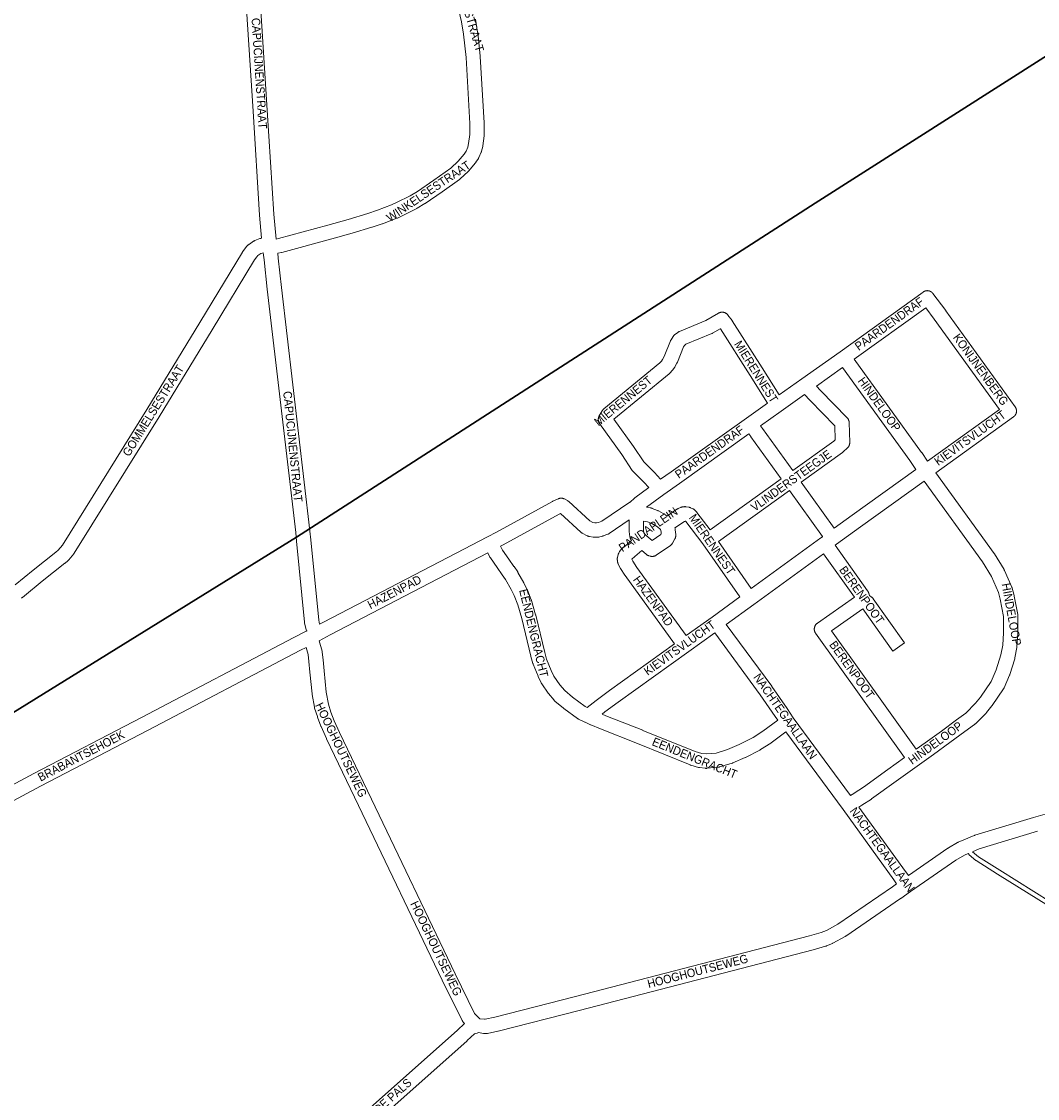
# Paper-space layout 'Layout1' of a CAD drawing. Header units: metres. Extents: x 123097 to 144122, y 392739 to 407589.
# Tile 505 of 510: x 140402 to 141325, y 402455 to 403433. Entities that reach past the tile are written whole.
import ezdxf
from ezdxf.enums import TextEntityAlignment as Align

# ---------------------------------------------------------------- set-up
doc = ezdxf.new("R2010")
doc.units = ezdxf.units.M
doc.header["$MEASUREMENT"] = 0
for name, color, linetype, lineweight in [('gs-anno-wegen algemeen tekst', 7, 'Continuous', 0), ('gs-knt-paden', 7, 'Continuous', 0), ('gs-knt-spoorlijn', 7, 'Continuous', 30), ('gs-knt-wegen algemeen', 7, 'Continuous', 0)]:
    doc.layers.add(name, color=color, linetype=linetype, lineweight=lineweight)
doc.styles.add('Style-Arial', font='arial.ttf')

psp = doc.layouts.get("Layout1")

# ---------------------------------------------------------------- linework, layer by layer
at = {"layer": 'gs-knt-paden', "color": 7, "linetype": 'Continuous', "flags": 128}
for points in [[(141335.124, 402629.586), (141288.731, 402658.52), (141288.72, 402658.527), (141269.372, 402670.777), (141269.294, 402670.829), (141269.218, 402670.884), (141269.146, 402670.943), (141263.162, 402676.027), (141263.093, 402676.089), (141263.027, 402676.153), (141262.964, 402676.22), (141262.904, 402676.291), (141262.847, 402676.364), (141262.794, 402676.439), (141262.744, 402676.517), (141262.313, 402677.228)], [(141266.094, 402678.811), (141271.641, 402674.098), (141290.864, 402661.927), (141337.279, 402632.979), (141337.333, 402632.944), (141351.673, 402623.341), (141351.716, 402623.312), (141365.555, 402613.516), (141435.696, 402569.867), (141444.269, 402565.129), (141449.146, 402562.626), (141449.215, 402562.589), (141449.283, 402562.549), (141449.349, 402562.506), (141452.886, 402560.129), (141452.962, 402560.076), (141453.035, 402560.019), (141453.106, 402559.958), (141453.174, 402559.895), (141453.239, 402559.828), (141453.3, 402559.758), (141453.358, 402559.686), (141455.057, 402557.477)]]:
    psp.add_lwpolyline(points, dxfattribs=at)
at = {"layer": 'gs-knt-spoorlijn', "color": 7, "linetype": 'Continuous', "flags": 128}
psp.add_lwpolyline([(139069.271, 402167.066), (139743.329, 402456.65), (140045.205, 402588.592), (140652.006, 402964.563), (141123.32, 403268.027), (141419.433, 403457.192)], dxfattribs=at)
at = {"layer": 'gs-knt-wegen algemeen', "color": 7, "linetype": 'Continuous', "flags": 128}
for points in [[(140620.467, 403236.341), (140618.539, 403257.076), (140618.524, 403257.274), (140612.639, 403351.686), (140602.005, 403518.943), (140599.512, 403545.317)], [(140612.767, 403543.447), (140614.977, 403520.069), (140614.993, 403519.869), (140625.633, 403352.508), (140625.633, 403352.5), (140631.512, 403258.183), (140633.619, 403235.528)], [(140633.619, 403235.528), (140635.777, 403235.945), (140680.704, 403248.185), (140699.13, 403253.33), (140716.826, 403258.684), (140725.732, 403261.694), (140738.474, 403266.484), (140743.015, 403268.604), (140755.227, 403274.819), (140761.914, 403278.813), (140776.978, 403289.001), (140792.162, 403300.044), (140798.856, 403306.123), (140804.315, 403312.613), (140806.095, 403315.403), (140807.723, 403319.059), (140808.496, 403322.234), (140809.566, 403330.45), (140809.44, 403340.456), (140806.091, 403400.575), (140803.793, 403421.632), (140801.995, 403432.983), (140798.814, 403447.203)], [(140814.823, 403435.223), (140816.678, 403423.514), (140816.72, 403423.201), (140819.053, 403401.815), (140819.069, 403401.643), (140819.081, 403401.471), (140822.448, 403341.04), (140822.457, 403340.76), (140822.59, 403330.15), (140822.587, 403329.841), (140822.569, 403329.534), (140822.536, 403329.227), (140821.36, 403320.199), (140821.326, 403319.965), (140821.282, 403319.732), (140821.23, 403319.501), (140820.234, 403315.408), (140820.159, 403315.125), (140820.07, 403314.846), (140819.969, 403314.571), (140819.856, 403314.3), (140817.792, 403309.664), (140817.69, 403309.445), (140817.579, 403309.229), (140817.46, 403309.018), (140817.334, 403308.811), (140815.061, 403305.249), (140814.903, 403305.012), (140814.734, 403304.782), (140814.555, 403304.559), (140808.537, 403297.407), (140808.345, 403297.189), (140808.144, 403296.979), (140807.933, 403296.779), (140800.654, 403290.168), (140800.477, 403290.013), (140800.294, 403289.864), (140800.106, 403289.722), (140784.546, 403278.406), (140784.364, 403278.279), (140769.056, 403267.925), (140768.903, 403267.825), (140768.747, 403267.729), (140761.714, 403263.528), (140761.523, 403263.418), (140761.329, 403263.315), (140748.822, 403256.95), (140748.623, 403256.853), (140743.754, 403254.58), (140743.524, 403254.478), (140743.291, 403254.385), (140730.211, 403249.468), (140730.005, 403249.395), (140720.896, 403246.316), (140720.696, 403246.252), (140702.833, 403240.848), (140702.699, 403240.809), (140684.186, 403235.639), (140684.146, 403235.628), (140638.964, 403223.319), (140638.728, 403223.259), (140638.49, 403223.209), (140635.075, 403222.548)], [(140396.636, 402921.441), (140412.887, 402934.637), (140412.942, 402934.681), (140433.642, 402951.124), (140435.624, 402952.772), (140439.459, 402957.434), (140516.2, 403080.708), (140564.41, 403159.679), (140603.068, 403223.657), (140603.194, 403223.856), (140603.326, 403224.05), (140605.722, 403227.436), (140605.897, 403227.673), (140606.083, 403227.901), (140606.279, 403228.12), (140606.484, 403228.33), (140608.388, 403230.192), (140608.607, 403230.396), (140608.834, 403230.59), (140609.07, 403230.773), (140609.315, 403230.945), (140613.087, 403233.474), (140613.328, 403233.628), (140613.575, 403233.772), (140613.829, 403233.904), (140614.088, 403234.025), (140614.353, 403234.134), (140618.859, 403235.887), (140619.118, 403235.981), (140619.381, 403236.064), (140619.647, 403236.137), (140620.467, 403236.341)], [(140621.897, 403223.098), (140619.741, 403222.26), (140617.063, 403220.465), (140616.009, 403219.434), (140614.09, 403216.722), (140575.546, 403152.933), (140575.53, 403152.908), (140527.298, 403073.9), (140527.269, 403073.852), (140450.286, 402950.188), (140450.129, 402949.949), (140449.963, 402949.717), (140449.786, 402949.493), (140445.287, 402944.025), (140445.087, 402943.793), (140444.876, 402943.57), (140444.654, 402943.358), (140444.424, 402943.156), (140441.912, 402941.067), (140441.798, 402940.975), (140421.068, 402924.507)], [(140635.075, 403222.548), (140635.612, 403218.042), (140635.618, 403217.99), (140638.569, 403191.427), (140664.344, 402970.265), (140664.365, 402970.059), (140665.022, 402962.267), (140672.305, 402889.063), (140673.064, 402885.515)], [(141090.571, 403093.853), (141111.113, 403108.405), (141145.86, 403133.019), (141221.205, 403187.377), (141221.42, 403187.525), (141221.555, 403187.611), (141221.691, 403187.695), (141221.83, 403187.774), (141221.97, 403187.851), (141222.112, 403187.923), (141222.255, 403187.993), (141222.401, 403188.059), (141222.548, 403188.122), (141222.697, 403188.18), (141222.847, 403188.235), (141222.998, 403188.286), (141223.15, 403188.334), (141223.304, 403188.378), (141223.459, 403188.418), (141223.614, 403188.454), (141223.771, 403188.487), (141223.928, 403188.515), (141224.086, 403188.54), (141224.244, 403188.561), (141224.403, 403188.578), (141224.562, 403188.591), (141224.722, 403188.6), (141224.881, 403188.605), (141225.041, 403188.607), (141225.201, 403188.604), (141225.36, 403188.598), (141225.52, 403188.587), (141225.679, 403188.573), (141225.837, 403188.554), (141225.996, 403188.532), (141226.153, 403188.506), (141226.31, 403188.476), (141226.466, 403188.442), (141226.622, 403188.405), (141226.776, 403188.363), (141226.929, 403188.319), (141227.081, 403188.269), (141227.232, 403188.217), (141227.381, 403188.16), (141227.53, 403188.101), (141227.676, 403188.037), (141227.821, 403187.97), (141227.964, 403187.899), (141228.106, 403187.825), (141228.245, 403187.747), (141228.383, 403187.667), (141228.519, 403187.582), (141228.652, 403187.495), (141228.783, 403187.404), (141228.913, 403187.31), (141229.039, 403187.212), (141229.164, 403187.112), (141229.285, 403187.009), (141229.405, 403186.903), (141229.521, 403186.793), (141229.635, 403186.681), (141229.746, 403186.566), (141229.855, 403186.449), (141229.96, 403186.329), (141230.062, 403186.206), (141230.161, 403186.081), (141230.221, 403186.003)], [(141230.221, 403186.003), (141230.223, 403186.001), (141230.225, 403185.998)], [(141230.221, 403186.003), (141230.223, 403186.001), (141230.225, 403185.998)], [(141230.225, 403185.998), (141241.865, 403170.464), (141241.936, 403170.367)], [(141223.638, 403173.078), (141158.738, 403126.256)], [(141290.509, 403080.7), (141231.409, 403162.706), (141223.638, 403173.078)], [(140972.203, 403009.669), (140967.743, 403014.462), (140957.889, 403024.171), (140957.7, 403024.365), (140957.519, 403024.567), (140957.347, 403024.776), (140957.183, 403024.992), (140957.029, 403025.215), (140947.493, 403039.625), (140927.435, 403067.758), (140927.261, 403068.016), (140927.098, 403068.282), (140926.949, 403068.555), (140926.813, 403068.835), (140926.691, 403069.121), (140926.582, 403069.413), (140926.488, 403069.71), (140926.407, 403070.011), (140926.342, 403070.315), (140926.291, 403070.622), (140926.254, 403070.931), (140926.233, 403071.242), (140926.226, 403071.553), (140926.234, 403071.865), (140926.257, 403072.175), (140926.295, 403072.484), (140926.348, 403072.791), (140926.415, 403073.095), (140926.497, 403073.396), (140926.593, 403073.692), (140926.703, 403073.983), (140926.827, 403074.269), (140926.964, 403074.548), (140927.115, 403074.821), (140929.789, 403079.398), (140929.939, 403079.643), (140930.101, 403079.881), (140930.272, 403080.112), (140930.454, 403080.335), (140930.645, 403080.55), (140930.846, 403080.756), (140931.055, 403080.953), (140931.273, 403081.14), (140982.023, 403122.91), (140983.585, 403124.649), (140984.622, 403126.065), (140986.114, 403128.713), (140991.778, 403142.922), (140991.897, 403143.202), (140992.029, 403143.476), (140992.174, 403143.744), (140992.332, 403144.004), (140994.124, 403146.822), (140994.298, 403147.082), (140994.484, 403147.333), (140994.682, 403147.574), (140994.891, 403147.806), (140995.112, 403148.028), (140995.342, 403148.239), (140995.583, 403148.438), (140998.396, 403150.66), (140998.636, 403150.84), (140998.885, 403151.01), (140999.141, 403151.168), (140999.405, 403151.314), (140999.674, 403151.448), (140999.95, 403151.569), (141023.925, 403161.447), (141035.566, 403168.171), (141035.843, 403168.322), (141036.127, 403168.46), (141036.417, 403168.584), (141036.713, 403168.693), (141037.014, 403168.788), (141037.32, 403168.868), (141037.629, 403168.934), (141037.94, 403168.984), (141038.254, 403169.019), (141038.569, 403169.039), (141038.884, 403169.044), (141039.2, 403169.033), (141039.515, 403169.007), (141039.828, 403168.966), (141040.138, 403168.91), (141040.446, 403168.838), (141040.749, 403168.752), (141041.048, 403168.651), (141041.342, 403168.536), (141041.63, 403168.407), (141041.912, 403168.264), (141042.186, 403168.108), (141042.452, 403167.938), (141042.71, 403167.756), (141042.958, 403167.561), (141043.197, 403167.355), (141043.426, 403167.137), (141043.643, 403166.908), (141043.85, 403166.669), (141044.044, 403166.421), (141047.7, 403161.509), (141047.838, 403161.317), (141047.966, 403161.122), (141047.969, 403161.12), (141047.971, 403161.116)], [(141241.936, 403170.367), (141304.877, 403083.031), (141304.967, 403082.9), (141305.058, 403082.768), (141305.141, 403082.632), (141305.225, 403082.495), (141305.379, 403082.215), (141305.518, 403081.928), (141305.644, 403081.634), (141305.755, 403081.334), (141305.851, 403081.03), (141305.891, 403080.875), (141305.932, 403080.72), (141305.965, 403080.564), (141305.998, 403080.408), (141306.048, 403080.093), (141306.065, 403079.934), (141306.083, 403079.775), (141306.102, 403079.456), (141306.104, 403079.296), (141306.105, 403079.136), (141306.093, 403078.817), (141306.065, 403078.499), (141306.044, 403078.34), (141306.022, 403078.182), (141305.963, 403077.868), (141305.889, 403077.557), (141305.799, 403077.251), (141305.695, 403076.949), (141305.635, 403076.8), (141305.576, 403076.652), (141305.442, 403076.362), (141305.295, 403076.078), (141305.214, 403075.94), (141305.134, 403075.802), (141305.046, 403075.669), (141304.959, 403075.535), (141304.865, 403075.405), (141304.772, 403075.276), (141304.572, 403075.027), (141304.466, 403074.907), (141304.36, 403074.788), (141304.248, 403074.674), (141304.136, 403074.559), (141304.019, 403074.451), (141303.902, 403074.342), (141303.779, 403074.24), (141303.657, 403074.137), (141303.407, 403073.948)], [(141079.93, 403086.315), (141064.146, 403111.488), (141037.114, 403153.925), (141037.06, 403153.998), (141030.062, 403149.956), (141029.809, 403149.817), (141029.55, 403149.69), (141029.286, 403149.574), (141005.751, 403139.877), (141004.518, 403138.904), (141003.646, 403137.533), (140998.047, 403123.486), (140997.934, 403123.219), (140997.808, 403122.957), (140997.671, 403122.701), (140995.774, 403119.335), (140995.643, 403119.113), (140995.503, 403118.896), (140995.355, 403118.685), (140993.897, 403116.694), (140993.766, 403116.521), (140993.63, 403116.353), (140993.487, 403116.189), (140991.38, 403113.844), (140991.214, 403113.665), (140991.04, 403113.493), (140990.861, 403113.327), (140990.675, 403113.169), (140940.495, 403071.868), (140958.16, 403047.091), (140958.288, 403046.905), (140967.511, 403032.968), (140976.982, 403023.637), (140977.179, 403023.435), (140982.863, 403017.326)], [(141047.971, 403161.116), (141075.14, 403118.463), (141075.164, 403118.424), (141090.571, 403093.853)], [(141158.738, 403126.256), (141219.859, 403041.689), (141219.957, 403041.551), (141225.318, 403033.711)], [(141148.147, 403118.683), (141124.385, 403101.851)], [(141214.741, 403026.113), (141209.257, 403034.131), (141148.147, 403118.683)], [(141113.686, 403094.272), (141092.477, 403079.248), (141073.677, 403065.93)], [(141102.834, 403025.143), (141140.195, 403051.954), (141141.521, 403053.202), (141141.195, 403065.769), (141118.618, 403088.814), (141118.436, 403089.009), (141113.686, 403094.272)], [(141124.385, 403101.851), (141128.013, 403097.83), (141152.287, 403073.052), (141152.495, 403072.829), (141152.692, 403072.597), (141152.878, 403072.356), (141153.053, 403072.106), (141153.216, 403071.849), (141153.367, 403071.584), (141153.505, 403071.312), (141153.631, 403071.034), (141153.743, 403070.751), (141153.842, 403070.463), (141153.927, 403070.17), (141153.998, 403069.874), (141154.056, 403069.575), (141154.099, 403069.273), (141154.129, 403068.97), (141154.144, 403068.665), (141154.613, 403050.627), (141154.614, 403050.323), (141154.6, 403050.019), (141154.573, 403049.715), (141154.531, 403049.414), (141154.475, 403049.115), (141154.405, 403048.818), (141154.322, 403048.525), (141154.224, 403048.237), (141154.114, 403047.953), (141153.99, 403047.675), (141153.854, 403047.403), (141153.704, 403047.137), (141153.543, 403046.879), (141153.37, 403046.629), (141153.185, 403046.387), (141152.989, 403046.154), (141152.782, 403045.93), (141152.566, 403045.716), (141148.802, 403042.175), (141148.588, 403041.983), (141148.366, 403041.801), (141148.139, 403041.63), (141148.137, 403041.628), (141148.134, 403041.626), (141110.423, 403014.563)], [(140982.863, 403017.326), (140992.497, 403023.971), (141060.925, 403072.853), (141060.946, 403072.868), (141079.93, 403086.315)], [(141225.318, 403033.711), (141290.509, 403080.7)], [(141303.4, 403073.942), (141232.805, 403023.058)], [(141303.407, 403073.948), (141303.405, 403073.946), (141303.402, 403073.944), (141303.4, 403073.942)], [(141303.407, 403073.948), (141303.405, 403073.946), (141303.402, 403073.944), (141303.4, 403073.942)], [(141073.677, 403065.93), (141075.401, 403063.388), (141102.834, 403025.143)], [(141063.065, 403058.381), (141000.022, 403013.346), (140999.934, 403013.284), (140985.716, 403003.477), (140970.019, 402991.845)], [(141092.257, 403017.551), (141064.771, 403055.869), (141064.673, 403056.009), (141063.065, 403058.381)], [(141140.451, 402972.702), (141156.814, 402984.65), (141156.864, 402984.686), (141214.741, 403026.113)], [(141027.784, 402971.282), (141092.257, 403017.551)], [(141110.423, 403014.563), (141140.451, 402972.702)], [(141232.805, 403023.058), (141285.786, 402949.736), (141285.923, 402949.538), (141286.053, 402949.336), (141294.741, 402935.22), (141294.896, 402934.955), (141295.038, 402934.682), (141295.167, 402934.403), (141301.803, 402919.137), (141301.913, 402918.867), (141302.011, 402918.592), (141302.096, 402918.314), (141303.975, 402911.67), (141304.052, 402911.372), (141304.114, 402911.072), (141307.17, 402894.404), (141307.217, 402894.113), (141307.25, 402893.819), (141307.27, 402893.525), (141307.277, 402893.23), (141307.277, 402877.625), (141307.274, 402877.425), (141307.265, 402877.226), (141306.529, 402865.239), (141306.508, 402864.98), (141306.476, 402864.723), (141306.435, 402864.467), (141304.681, 402854.877), (141304.627, 402854.615), (141304.563, 402854.355), (141304.488, 402854.098), (141300.041, 402839.933), (141299.974, 402839.73), (141299.9, 402839.53), (141299.819, 402839.332), (141294.933, 402827.861), (141294.826, 402827.622), (141294.709, 402827.388), (141294.582, 402827.158), (141294.447, 402826.934), (141294.303, 402826.715), (141283.908, 402811.649), (141283.785, 402811.476), (141283.655, 402811.307), (141278.894, 402805.289), (141278.737, 402805.098), (141278.572, 402804.913), (141278.401, 402804.735), (141268.792, 402795.088), (141268.597, 402794.9), (141268.393, 402794.72), (141268.183, 402794.549), (141267.965, 402794.387), (141259.249, 402788.157), (141245.634, 402778), (141245.567, 402777.951), (141230.769, 402767.201), (141230.73, 402767.173), (141196.764, 402742.883), (141174.528, 402726.769), (141174.385, 402726.669), (141174.24, 402726.573), (141165.634, 402721.013), (141162.992, 402719.233)], [(141222.23, 403015.462), (141164.47, 402974.118), (141164.467, 402974.116), (141164.464, 402974.114)], [(141214.977, 402771.914), (141223.136, 402777.749), (141237.881, 402788.461), (141251.517, 402798.633), (141251.625, 402798.711), (141259.952, 402804.663), (141268.915, 402813.66), (141273.313, 402819.218), (141283.212, 402833.568), (141287.715, 402844.139), (141291.946, 402857.615), (141293.557, 402866.426), (141294.257, 402877.825), (141294.257, 402892.638), (141291.363, 402908.422), (141289.687, 402914.349), (141283.411, 402928.789), (141275.091, 402942.305), (141222.23, 403015.462)], [(140955.133, 402996.514), (140959.143, 402999.973), (140959.311, 403000.111), (140959.483, 403000.243), (140972.203, 403009.669)], [(141099.845, 403006.972), (141035.428, 402960.742)], [(141129.933, 402965.021), (141129.833, 402965.167), (141099.845, 403006.972)], [(140673.064, 402885.515), (140676.685, 402887.455), (140676.752, 402887.491), (140797.093, 402950.178), (140797.114, 402950.188), (140825.676, 402964.939), (140833.694, 402969.217), (140884.692, 402997.162), (140884.894, 402997.269), (140885.101, 402997.368), (140889.684, 402999.475), (140889.974, 402999.6), (140890.27, 402999.711), (140890.571, 402999.807), (140890.876, 402999.888), (140891.185, 402999.955), (140891.497, 403000.007), (140891.811, 403000.043), (140892.126, 403000.064), (140892.442, 403000.07), (140892.758, 403000.06), (140893.073, 403000.035), (140893.386, 402999.995), (140893.698, 402999.94), (140894.006, 402999.87), (140894.31, 402999.784), (140894.61, 402999.685), (140894.904, 402999.57), (140895.193, 402999.442), (140895.475, 402999.299), (140898.139, 402997.873), (140898.379, 402997.739), (140898.613, 402997.593), (140898.841, 402997.439), (140899.061, 402997.274), (140899.275, 402997.101), (140899.479, 402996.921), (140899.481, 402996.919), (140899.484, 402996.916)], [(140899.484, 402996.916), (140918.567, 402979.31), (140921.257, 402977.877), (140923, 402977.599), (140924.604, 402977.599), (140926.527, 402978.046), (140929.542, 402979.155), (140954.838, 402996.314), (140955.127, 402996.509)], [(140955.127, 402996.509), (140955.13, 402996.512), (140955.133, 402996.514)], [(140955.127, 402996.509), (140955.13, 402996.512), (140955.133, 402996.514)], [(140954.312, 402980.224), (140936.191, 402967.932), (140935.925, 402967.761), (140935.65, 402967.602), (140935.368, 402967.458), (140935.079, 402967.327), (140934.784, 402967.21), (140930.642, 402965.687), (140930.388, 402965.599), (140930.13, 402965.522), (140929.87, 402965.456), (140926.826, 402964.748), (140926.534, 402964.687), (140926.241, 402964.64), (140925.945, 402964.606), (140925.648, 402964.586), (140925.351, 402964.579), (140922.484, 402964.579), (140922.227, 402964.584), (140921.969, 402964.599), (140921.713, 402964.625), (140921.458, 402964.66), (140918.131, 402965.191), (140917.828, 402965.247), (140917.528, 402965.317), (140917.232, 402965.401), (140916.94, 402965.499), (140916.653, 402965.611), (140916.372, 402965.736), (140916.096, 402965.874), (140911.707, 402968.212), (140911.465, 402968.348), (140911.229, 402968.494), (140911, 402968.649), (140910.777, 402968.815), (140910.562, 402968.99), (140910.354, 402969.173), (140891.925, 402986.175), (140890.747, 402985.634), (140839.919, 402957.782), (140839.856, 402957.747), (140837.378, 402956.425)], [(140970.019, 402991.845), (140973.97, 402991.159), (140974.245, 402991.105), (140974.518, 402991.039), (140974.787, 402990.962), (140975.053, 402990.873), (140975.315, 402990.772), (140980.076, 402988.829), (140980.334, 402988.717), (140980.588, 402988.594), (140980.836, 402988.46), (140987.225, 402984.824), (140987.48, 402984.671), (140987.728, 402984.506), (140987.969, 402984.33), (140988.201, 402984.144), (140988.424, 402983.947), (140988.551, 402983.829)], [(140988.551, 402983.829), (140997.651, 402990.02), (140997.906, 402990.184), (140998.168, 402990.337), (140998.437, 402990.477), (140998.712, 402990.605), (141000.94, 402991.576), (141001.189, 402991.678), (141001.442, 402991.77), (141001.699, 402991.852), (141001.959, 402991.923), (141002.221, 402991.983), (141002.486, 402992.032), (141003.856, 402992.257), (141004.159, 402992.299), (141004.463, 402992.328), (141004.768, 402992.341), (141005.074, 402992.341), (141005.379, 402992.326), (141005.683, 402992.297), (141005.985, 402992.254), (141008.436, 402991.844), (141008.72, 402991.79), (141009.001, 402991.723), (141009.28, 402991.644), (141009.554, 402991.552), (141009.824, 402991.449), (141010.09, 402991.334), (141012.217, 402990.351), (141012.477, 402990.224), (141012.731, 402990.086), (141012.978, 402989.936), (141013.219, 402989.776), (141013.452, 402989.605), (141013.678, 402989.424), (141013.895, 402989.232), (141014.104, 402989.032), (141014.303, 402988.822), (141015.495, 402987.512), (141015.69, 402987.287), (141015.873, 402987.056), (141015.876, 402987.054), (141015.877, 402987.051)], [(141015.877, 402987.051), (141027.784, 402971.282)], [(140956.436, 402961.679), (140956.391, 402961.735), (140956.211, 402961.969), (140956.042, 402962.212), (140955.884, 402962.462), (140955.738, 402962.719), (140955.603, 402962.983), (140955.48, 402963.252), (140955.37, 402963.527), (140955.273, 402963.806), (140955.188, 402964.089), (140955.116, 402964.376), (140955.058, 402964.666), (140955.012, 402964.959), (140954.368, 402969.83), (140954.337, 402970.113), (140954.318, 402970.398), (140954.312, 402970.683), (140954.312, 402980.224)], [(140969.848, 402966.056), (140975.174, 402961.513), (140983.113, 402966.978), (140983.482, 402967.642), (140983.298, 402969.38), (140982.631, 402971.571), (140980.135, 402973.878), (140974.764, 402976.935), (140971.047, 402978.452), (140967.332, 402979.098), (140967.332, 402971.111), (140967.681, 402968.47), (140969.104, 402966.699), (140969.842, 402966.062), (140969.845, 402966.06), (140969.848, 402966.056)], [(141054.691, 402910.313), (141021.147, 402958.465), (141005.664, 402978.97), (141005.561, 402979.084), (141005.425, 402979.146), (141005.124, 402979.197), (141004.472, 402978.912), (140995.802, 402973.015)], [(140995.802, 402973.015), (140995.934, 402972.58), (140996.018, 402972.282), (140996.086, 402971.98), (140996.141, 402971.675), (140996.181, 402971.368), (140996.647, 402966.963), (140996.672, 402966.657), (140996.683, 402966.35), (140996.679, 402966.043), (140996.66, 402965.737), (140996.628, 402965.432), (140996.581, 402965.128), (140996.519, 402964.828), (140996.444, 402964.53), (140996.355, 402964.236), (140996.251, 402963.947), (140996.135, 402963.663), (140996.005, 402963.385), (140995.862, 402963.114), (140993.75, 402959.316), (140993.599, 402959.058), (140993.435, 402958.807), (140993.26, 402958.564), (140993.075, 402958.329), (140992.878, 402958.102), (140992.672, 402957.885), (140992.455, 402957.678), (140992.23, 402957.481), (140991.995, 402957.294), (140991.752, 402957.119), (140978.902, 402948.273), (140978.636, 402948.098), (140978.361, 402947.938), (140978.078, 402947.79), (140977.788, 402947.657), (140977.493, 402947.538), (140977.192, 402947.434), (140976.886, 402947.344), (140976.576, 402947.27), (140976.263, 402947.211), (140975.947, 402947.167), (140975.63, 402947.139), (140975.311, 402947.126), (140974.993, 402947.129), (140974.675, 402947.147), (140974.358, 402947.181), (140974.043, 402947.231), (140973.731, 402947.295), (140973.423, 402947.375), (140972.169, 402947.734), (140971.874, 402947.826), (140971.583, 402947.932), (140971.298, 402948.051), (140971.018, 402948.185), (140970.745, 402948.331), (140970.48, 402948.49), (140970.222, 402948.662), (140969.973, 402948.845), (140969.733, 402949.041), (140965.693, 402952.487)], [(141164.464, 402974.114), (141142.706, 402958.226), (141141.373, 402957.253)], [(140837.378, 402956.425), (140839.197, 402952.817), (140844.952, 402944.529), (140849.667, 402938.072), (140849.837, 402937.828), (140853.045, 402932.983), (140853.178, 402932.774), (140853.303, 402932.559), (140858.51, 402923.22), (140858.644, 402922.967), (140861.606, 402917.057), (140861.717, 402916.824), (140861.742, 402916.768), (140861.842, 402916.53), (140865.329, 402907.692), (140865.433, 402907.408), (140865.525, 402907.119), (140869.308, 402894.091), (140869.384, 402893.804), (140877.622, 402859.692), (140879.305, 402853.767), (140883.552, 402843.323), (140885.88, 402838.374), (140891.267, 402830.581), (140895.726, 402825.227), (140902.749, 402819.294), (140914.392, 402810.844), (140916.177, 402809.979)], [(140995.514, 402867.585), (140950.566, 402929.645), (140950.456, 402929.803), (140950.35, 402929.965), (140946.409, 402936.146), (140946.289, 402936.343), (140946.175, 402936.544), (140946.069, 402936.749), (140944.435, 402940.037), (140944.312, 402940.3), (140944.201, 402940.568), (140944.102, 402940.84), (140944.014, 402941.117), (140943.94, 402941.397), (140943.878, 402941.68), (140943.828, 402941.966), (140943.542, 402943.87), (140943.506, 402944.154), (140943.482, 402944.44), (140943.471, 402944.726), (140943.472, 402945.013), (140943.486, 402945.299), (140943.513, 402945.584), (140943.552, 402945.868), (140943.604, 402946.15), (140943.668, 402946.429), (140944.179, 402948.455), (140944.264, 402948.763), (140944.365, 402949.066), (140944.48, 402949.363), (140944.61, 402949.655), (140944.754, 402949.94), (140945.654, 402951.618), (140945.809, 402951.891), (140945.977, 402952.156), (140946.157, 402952.412), (140946.35, 402952.66), (140946.554, 402952.898), (140947.679, 402954.147), (140947.878, 402954.359), (140948.087, 402954.562), (140948.305, 402954.755), (140948.531, 402954.938), (140951.02, 402956.865), (140956.436, 402961.679)], [(141035.428, 402960.742), (141065.225, 402917.971)], [(141065.225, 402917.971), (141128.506, 402963.979), (141129.933, 402965.021)], [(141141.373, 402957.253), (141170.837, 402915.863), (141170.999, 402915.625), (141171.15, 402915.379), (141171.29, 402915.127), (141171.419, 402914.869), (141171.537, 402914.605), (141171.642, 402914.337), (141171.736, 402914.064), (141171.817, 402913.787), (141172.443, 402911.471), (141174.172, 402910.352), (141174.427, 402910.179), (141174.673, 402909.993), (141174.91, 402909.796), (141175.138, 402909.589), (141175.356, 402909.37), (141175.563, 402909.141), (141175.758, 402908.903), (141175.943, 402908.656)], [(140825.848, 402950.374), (140803.098, 402938.625), (140682.801, 402875.961), (140672.681, 402870.538)], [(141096.631, 402787.706), (141083.132, 402777.786), (141082.986, 402777.682), (141082.838, 402777.582), (141073.63, 402771.565), (141073.434, 402771.442), (141073.234, 402771.326), (141073.03, 402771.217), (141059.988, 402764.556), (141059.826, 402764.476), (141059.661, 402764.401), (141048.493, 402759.459), (141048.236, 402759.352), (141047.975, 402759.255), (141047.709, 402759.17), (141036.408, 402755.82), (141036.107, 402755.739), (141035.801, 402755.672), (141035.493, 402755.62), (141035.183, 402755.582), (141024.785, 402754.579), (141024.489, 402754.557), (141024.193, 402754.549), (141023.896, 402754.554), (141023.6, 402754.573), (141023.305, 402754.605), (141018.106, 402755.294), (141017.822, 402755.338), (141017.54, 402755.395), (141017.261, 402755.464), (141010.308, 402757.345), (141010.054, 402757.419), (141009.804, 402757.503), (141009.558, 402757.598), (140961.766, 402777.016), (140928.352, 402790.354), (140928.23, 402790.404), (140919.373, 402794.148), (140919.241, 402794.205), (140914.268, 402796.438), (140914.096, 402796.519), (140908.195, 402799.379), (140907.939, 402799.51), (140907.69, 402799.652), (140907.446, 402799.805), (140907.21, 402799.968), (140894.907, 402808.897), (140894.716, 402809.042), (140894.53, 402809.193), (140886.888, 402815.649), (140886.675, 402815.837), (140886.47, 402816.035), (140886.274, 402816.241), (140886.087, 402816.456), (140881.076, 402822.473), (140880.894, 402822.701), (140880.723, 402822.937), (140874.863, 402831.414), (140874.715, 402831.638), (140874.576, 402831.869), (140874.446, 402832.104), (140874.327, 402832.345), (140871.696, 402837.939), (140871.624, 402838.097), (140871.557, 402838.257), (140867.11, 402849.193), (140867.024, 402849.414), (140866.947, 402849.639), (140866.878, 402849.866), (140865.062, 402856.259), (140864.996, 402856.51), (140856.763, 402890.603), (140853.106, 402903.196), (140849.836, 402911.482), (140847.068, 402917.005), (140842.052, 402926.002), (140839.064, 402930.514), (140834.391, 402936.913), (140834.302, 402937.039), (140828.242, 402945.766), (140828.074, 402946.02), (140827.919, 402946.281), (140827.776, 402946.549), (140825.848, 402950.374)], [(140965.693, 402952.487), (140959.505, 402946.986), (140959.337, 402946.842), (140959.165, 402946.704), (140956.962, 402944.999), (140956.755, 402944.77), (140956.686, 402944.641), (140957.575, 402942.852), (140961.225, 402937.126), (141006.087, 402875.182)], [(141130.85, 402949.586), (141067.508, 402903.533), (141042.509, 402885.363)], [(141204.387, 402764.341), (141123.641, 402877.308), (141123.465, 402877.566), (141123.303, 402877.832), (141123.153, 402878.106), (141123.016, 402878.386), (141122.893, 402878.673), (141122.784, 402878.966), (141122.69, 402879.263), (141122.609, 402879.565), (141122.543, 402879.87), (141122.492, 402880.178), (141122.455, 402880.488), (141122.434, 402880.799), (141122.427, 402881.111), (141122.435, 402881.423), (141122.459, 402881.734), (141122.497, 402882.044), (141122.55, 402882.351), (141122.617, 402882.656), (141122.7, 402882.957), (141122.796, 402883.254), (141122.907, 402883.546), (141123.031, 402883.832), (141123.169, 402884.112), (141123.321, 402884.385), (141123.485, 402884.651), (141123.662, 402884.908), (141123.851, 402885.156), (141124.051, 402885.395), (141124.263, 402885.625), (141124.486, 402885.843), (141124.718, 402886.051), (141124.961, 402886.248), (141125.212, 402886.432), (141159.019, 402910.014), (141130.85, 402949.586)], [(140421.068, 402924.507), (140404.969, 402911.435), (140403.234, 402909.877), (140403, 402909.676), (140402.756, 402909.487), (140402.504, 402909.309), (140402.243, 402909.144)], [(141006.087, 402875.182), (141029.579, 402892.06), (141054.691, 402910.313)], [(140276.295, 402689.829), (140297.579, 402697.07), (140328.694, 402707.844), (140345.986, 402714.981), (140376.55, 402730.218), (140413.699, 402749.749), (140413.711, 402749.756), (140511.417, 402800.854), (140649.642, 402873.406), (140649.756, 402873.465), (140661.013, 402879.093), (140661.706, 402879.437)], [(141031.956, 402877.736), (141008.418, 402860.824), (140944.153, 402814.651), (140932.197, 402805.802), (140929.712, 402803.913)], [(141089.195, 402798.399), (141087.045, 402801.678), (141073.22, 402821.502), (141031.956, 402877.736)], [(141042.509, 402885.363), (141083.764, 402829.141), (141083.855, 402829.014), (141097.777, 402809.05), (141097.88, 402808.897)], [(140672.681, 402870.538), (140675.305, 402861.13), (140675.368, 402860.883), (140675.422, 402860.634), (140675.466, 402860.383), (140675.501, 402860.131), (140676.306, 402853.189), (140676.323, 402853.024), (140677.217, 402843.113), (140679.212, 402823.713), (140681.152, 402812.879), (140683.465, 402805.636), (140686.478, 402797.63), (140691.239, 402787.043), (140720.269, 402726.574), (140720.273, 402726.565), (140796.17, 402567.849), (140813.91, 402531.949), (140818.697, 402526.934), (140822.938, 402526.582), (140823.49, 402526.582), (140832.286, 402528.399), (140905.481, 402547.218), (141118.004, 402602.307), (141128.645, 402605.269), (141133.423, 402607.334), (141143.89, 402612.997), (141193.379, 402646.883), (141197.212, 402649.656)], [(140916.177, 402809.979), (140924.35, 402816.192), (140924.417, 402816.243), (140936.444, 402825.144), (140936.518, 402825.198), (140995.514, 402867.585)], [(140660.859, 402864.46), (140655.637, 402861.848), (140517.464, 402789.324), (140517.455, 402789.319), (140419.751, 402738.222), (140382.546, 402718.661), (140382.422, 402718.597), (140351.588, 402703.226), (140351.38, 402703.126), (140351.168, 402703.034), (140333.487, 402695.736), (140333.311, 402695.667), (140333.133, 402695.602), (140301.822, 402684.761), (140301.791, 402684.751), (140301.788, 402684.75), (140301.785, 402684.749), (140278.265, 402676.746)], [(140804.788, 402522.648), (140803.805, 402523.678), (140803.615, 402523.886), (140803.434, 402524.102), (140803.262, 402524.326), (140803.101, 402524.557), (140802.949, 402524.795), (140802.808, 402525.039), (140802.678, 402525.289), (140784.479, 402562.119), (140784.442, 402562.195), (140708.529, 402720.944), (140679.466, 402781.482), (140679.398, 402781.629), (140674.52, 402792.476), (140674.439, 402792.663), (140674.364, 402792.853), (140671.221, 402801.205), (140671.165, 402801.361), (140671.112, 402801.518), (140668.618, 402809.328), (140668.537, 402809.602), (140668.469, 402809.88), (140668.412, 402810.16), (140666.353, 402821.657), (140666.315, 402821.898), (140666.285, 402822.139), (140664.261, 402841.821), (140664.253, 402841.902), (140663.363, 402851.771), (140662.626, 402858.124), (140660.859, 402864.46)], [(141097.88, 402808.897), (141103.374, 402800.523), (141155.314, 402729.759)], [(140929.712, 402803.913), (140933.239, 402802.422), (140966.611, 402789.101), (140966.649, 402789.086), (141014.091, 402769.809), (141020.244, 402768.145), (141024.277, 402767.61), (141033.309, 402768.482), (141043.607, 402771.535), (141054.227, 402776.234), (141066.799, 402782.655), (141075.566, 402788.384), (141089.195, 402798.399)], [(141197.212, 402649.656), (141194.777, 402653.226), (141148.508, 402717.028), (141096.631, 402787.706)], [(141155.314, 402729.759), (141158.409, 402731.845), (141158.516, 402731.915), (141167.029, 402737.415), (141189.141, 402753.438), (141189.174, 402753.461), (141204.387, 402764.341)], [(141207.846, 402657.172), (141243.804, 402682.005), (141244.015, 402682.145), (141244.231, 402682.276), (141252.577, 402687.128), (141252.791, 402687.247), (141253.01, 402687.358), (141253.232, 402687.461), (141258.148, 402689.619), (141258.288, 402689.679), (141267.583, 402693.502), (141267.876, 402693.614), (141268.174, 402693.712), (141321.518, 402709.85), (141321.609, 402709.877), (141412.7, 402735.992)], [(141162.992, 402719.233), (141205.372, 402660.794), (141205.48, 402660.64), (141207.846, 402657.172)], [(141325.243, 402697.374), (141272.245, 402681.341), (141266.094, 402678.811)], [(141262.313, 402677.228), (141258.803, 402675.687), (141250.994, 402671.147), (141209.915, 402642.778), (141200.944, 402636.285), (141200.805, 402636.188), (141150.965, 402602.061), (141150.776, 402601.937), (141150.582, 402601.819), (141150.385, 402601.707), (141139.367, 402595.746), (141139.112, 402595.616), (141138.851, 402595.496), (141133.401, 402593.141), (141133.127, 402593.03), (141132.848, 402592.931), (141132.565, 402592.845), (141121.44, 402589.748), (141121.328, 402589.718), (140908.741, 402534.613), (140908.729, 402534.61), (140835.377, 402515.75), (140835.073, 402515.68), (140825.472, 402513.697), (140825.211, 402513.648), (140824.949, 402513.611), (140824.685, 402513.584), (140824.42, 402513.567), (140824.155, 402513.562), (140822.668, 402513.562), (140822.398, 402513.568), (140822.129, 402513.584), (140817.483, 402514.391)], [(140442.123, 402197.527), (140446.229, 402201.454), (140446.371, 402201.586), (140615.449, 402353.924), (140615.48, 402353.952), (140798.477, 402516.776), (140804.788, 402522.648)], [(140817.478, 402514.391), (140816.342, 402514.065), (140813.94, 402513.379), (140807.294, 402507.195), (140807.186, 402507.097), (140624.15, 402344.238), (140455.159, 402191.978), (140450.75, 402187.761)], [(140817.483, 402514.391), (140817.478, 402514.391)], [(140817.483, 402514.391), (140817.478, 402514.391)]]:
    psp.add_lwpolyline(points, dxfattribs=at)
for points in [[(140661.706, 402879.437), (140661.117, 402879.18, -0.4714944), (140661.104, 402879.187), (140659.497, 402886.695), (140659.451, 402886.933), (140659.413, 402887.172), (140659.385, 402887.412), (140652.061, 402961.027), (140652.052, 402961.124), (140651.4, 402968.862), (140625.635, 403189.937), (140625.631, 403189.972), (140622.681, 403216.526), (140621.897, 403223.098)], [(141175.943, 402908.656), (141204.455, 402868.503, -0.3904384), (141204.453, 402868.489), (141193.853, 402860.962, -0.3904364), (141193.839, 402860.965), (141166.552, 402899.393), (141138.063, 402879.521), (141214.977, 402771.914)]]:
    psp.add_lwpolyline(points, format="xyb", dxfattribs=at)

# ---------------------------------------------------------------- texts
at = {"layer": 'gs-anno-wegen algemeen tekst', "color": 7, "style": 'Style-Arial', "width": 0.909091}
for s, rotation, p in [('WINKELSESTRAAT', 286.673545, (140806.214, 403448.672)), ('CAPUCIJNENSTRAAT', 273.637692, (140618.355, 403386.032)), ('WINKELSESTRAAT', 34.071002, (140771.881, 403278.902)), ('PAARDENDRAF', 35.808943, (141190.519, 403158.445)), ('KONIJNENBERG', 305.779405, (141273.643, 403116.947)), ('MIERENNEST', 302.088305, (141069.649, 403114.966)), ('GOMMELSESTRAAT', 58.096807, (140522.01, 403079.615)), ('MIERENNEST', 39.455272, (140948.771, 403088.406)), ('HINDELOOP', 305.857555, (141181.489, 403085.373)), ('CAPUCIJNENSTRAAT', 275.68177, (140648.843, 403047.003)), ('KIEVITSVLUCHT', 35.859723, (141263.827, 403054.732)), ('PAARDENDRAF', 35.540527, (141027.23, 403042.011)), ('VLINDERSTEEGJE', 35.664991, (141101.34, 403016.057)), ('PANDAPLEIN', 34.543706, (140971.562, 402971.571)), ('MIERENNEST', 304.787778, (141029.586, 402958.13)), ('BERENPOOT', 305.377949, (141165.533, 402912.088)), ('HAZENPAD', 27.515521, (140741.076, 402914.785)), ('HAZENPAD', 305.899586, (140976.125, 402906.596)), ('HINDELOOP', 280.389523, (141301.557, 402894.465)), ('EENDENGRACHT', 283.576214, (140867.667, 402877.442)), ('KIEVITSVLUCHT', 35.696665, (140999.998, 402864.022)), ('BERENPOOT', 305.556222, (141156.588, 402844.128)), ('NACHTEGAALLAAN', 304.890193, (141096.084, 402801.844)), ('HOOGHOUTSEWEG', 295.644728, (140692.68, 402771.31)), ('HINDELOOP', 35.996512, (141232.358, 402777.637)), ('BRABANTSEHOEK', 27.603941, (140456.474, 402765.898)), ('EENDENGRACHT', 337.937525, (141013.822, 402763.973)), ('NACHTEGAALLAAN', 305.896969, (141184.181, 402680.674)), ('HOOGHOUTSEWEG', 295.556785, (140779.034, 402590.912)), ('HOOGHOUTSEWEG', 14.531958, (141016.539, 402570.314)), ('DE PALS', 41.661523, (140739.514, 402456.937))]:
    psp.add_text(s, height=7.7, rotation=rotation, dxfattribs=at).set_placement(p, align=Align.MIDDLE_CENTER)

doc.saveas('drawing.dxf')
